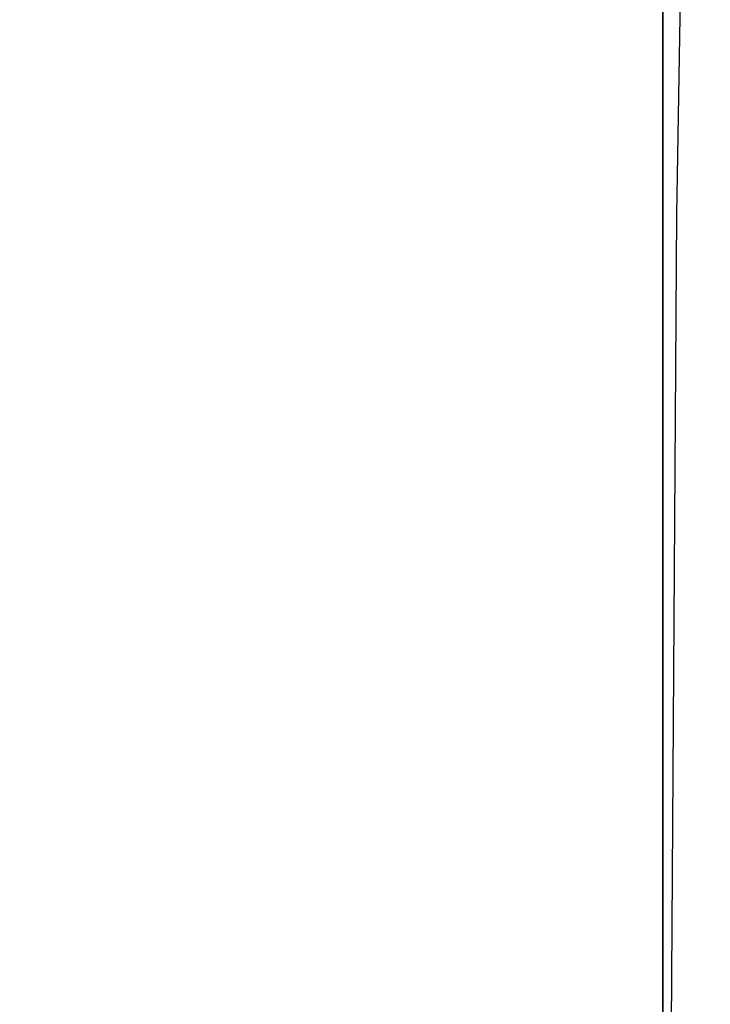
# Model space of a CAD drawing. Header units: metres. Extents: x 209848 to 209928, y 1182430 to 1182563.
# Tile 526 of 656: x 209852.5888 to 209852.622, y 1182483.6248 to 1182483.6722. Entities that reach past the tile are written whole.
import ezdxf

# ---------------------------------------------------------------- set-up
doc = ezdxf.new("R2010")
doc.units = ezdxf.units.M
doc.header["$MEASUREMENT"] = 0
doc.linetypes.add('DGN Style 2', pattern=[15.036391, 9.021834, -6.014556])
doc.layers.get('0').update_dxf_attribs({"color": 254})

# ---------------------------------------------------------------- blocks, each defined once
blk = doc.blocks.new('*U2')
at = {"color": 3, "linetype": 'Continuous'}
blk.add_line((1.275, -15.341178), (1.275, -15.440113), dxfattribs=at)
blk = doc.blocks.new('*U3')
at = {"color": 3, "linetype": 'Continuous'}
for p, q in [((1.275, -15.324221), (1.275, -15.423501)), ((1.275, -15.423501), (1.275, -15.522753))]:
    blk.add_line(p, q, dxfattribs=at)
blk = doc.blocks.new('*U4')
at = {"color": 3, "linetype": 'Continuous'}
blk.add_line((1.275, -15.352753), (1.275, -15.452392), dxfattribs=at)
blk = doc.blocks.new('*U5')
at = {"color": 3, "linetype": 'Continuous'}
for p, q in [((1.275, -15.331673), (1.275, -15.431429)), ((1.275, -15.431429), (1.275, -15.531132))]:
    blk.add_line(p, q, dxfattribs=at)
blk = doc.blocks.new('*U6')
at = {"color": 3, "linetype": 'Continuous'}
for p, q in [((1.275, -15.32717), (1.275, -15.427326)), ((1.275, -15.427326), (1.275, -15.527529))]:
    blk.add_line(p, q, dxfattribs=at)
blk = doc.blocks.new('*U7')
at = {"color": 3, "linetype": 'Continuous'}
for p, q in [((1.275, -15.295216), (1.275, -15.394626)), ((1.275, -15.394626), (1.275, -15.494004))]:
    blk.add_line(p, q, dxfattribs=at)
blk = doc.blocks.new('*U8')
at = {"color": 3, "linetype": 'Continuous'}
for p, q in [((1.277282, -15.298256), (1.275661, -15.398267)), ((1.275661, -15.398267), (1.275, -15.498313))]:
    blk.add_line(p, q, dxfattribs=at)
blk = doc.blocks.new('ATTEMP_4')
at = {"color": 254, "flags": 128}
blk.add_lwpolyline([(0, 1.275), (-13.6, 1.275), (-13.6, -1.275), (0, -1.275), (0, 1.275), (0, 1.275)], dxfattribs=at)
blk = doc.blocks.new('ATTEMP_1')
at = {"color": 254, "rotation": 90}
blk.add_blockref('ATTEMP_4', (0, -3.535), dxfattribs=at)
blk = doc.blocks.new('ATTEMP')
at = {"color": 3, "linetype": 'Continuous'}
for name in ['*U8', '*U7', '*U6', '*U5', '*U4', '*U3', '*U2']:
    blk.add_blockref(name, (-8.511171, 0), dxfattribs=at)
at = {"color": 254}
blk.add_blockref('ATTEMP_1', (-8.511171, 0), dxfattribs=at)

msp = doc.modelspace()

# ---------------------------------------------------------------- block references
at = {"color": 1, "linetype": 'DGN Style 2'}
msp.add_blockref('ATTEMP', (209859.855907, 1182499.061067), dxfattribs=at)

doc.saveas('drawing.dxf')
